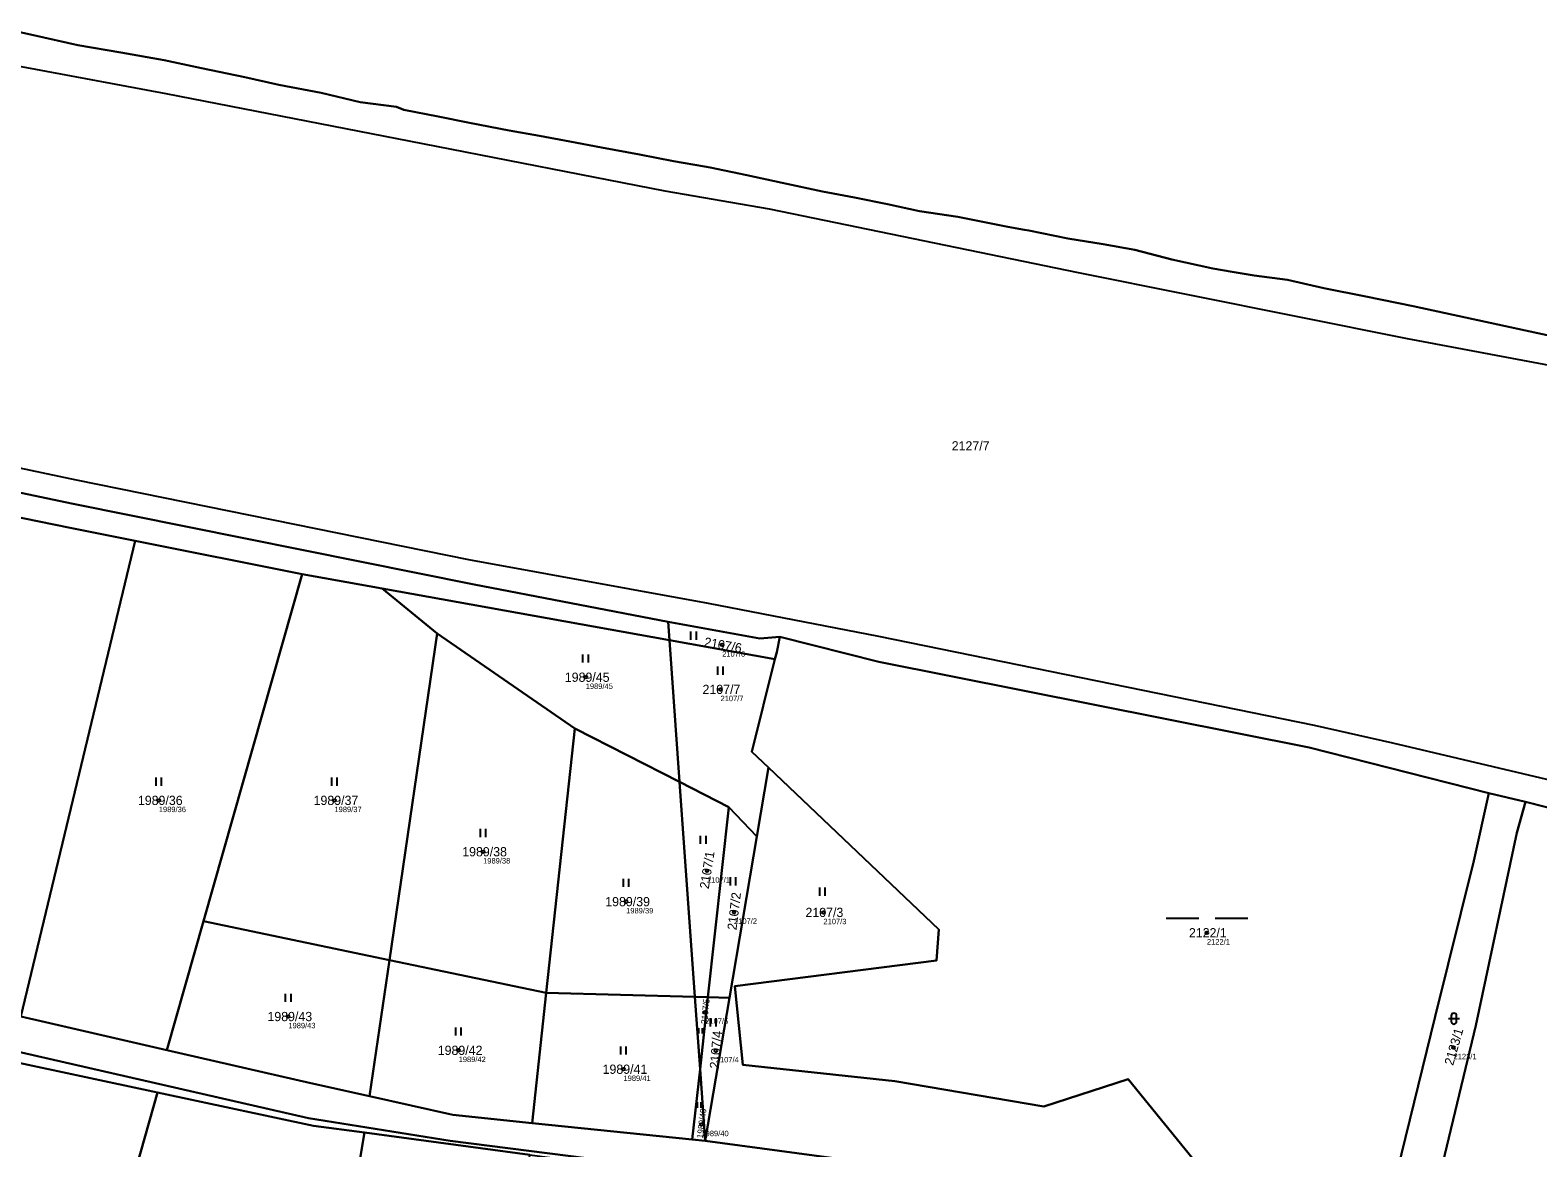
# Model space of a CAD drawing. Extents: x -754731 to -751381, y -1060564 to -1058101.
# Drawn here: x -752528.9 to -752251.9, y -1058345.9 to -1058140.5 of the extents above; entities that cross this region are included whole.
import ezdxf

# ---------------------------------------------------------------- set-up
doc = ezdxf.new("R2010")
doc.units = 0
for name, color, linetype in [('Definiční body', 7, 'Continuous'), ('Hranice parcel', 7, 'Continuous'), ('Parcelní čísla', 7, 'Continuous'), ('Polygon ku', 7, 'Continuous'), ('Polygon parcely', 7, 'Continuous'), ('Vnitřní kresba', 7, 'Continuous'), ('Značky kultur', 7, 'Continuous')]:
    doc.layers.add(name, color=color, linetype=linetype)

msp = doc.modelspace()

# ---------------------------------------------------------------- linework, layer by layer
at = {"layer": 'Definiční body'}
for centre in [(-752401.79, -1058253.49), (-752426.86, -1058259.43), (-752402.09, -1058261.67), (-752505.3, -1058282.06), (-752473.02, -1058282.06), (-752445.71, -1058291.5), (-752404.58, -1058295.02), (-752419.43, -1058300.67), (-752399.61, -1058302.59), (-752383.18, -1058302.65), (-752312.72, -1058306.39), (-752404.9, -1058320.96), (-752481.5, -1058321.78), (-752450.21, -1058327.99), (-752402.96, -1058328.05), (-752267.4, -1058327.47), (-752419.92, -1058331.46), (-752405.59, -1058341.61)]:
    msp.add_circle(centre, 0.25, dxfattribs=at)
at = {"layer": 'Hranice parcel'}
for p, q in [((-752532.51, -1058140.53), (-752528.31, -1058141.44)), ((-752528.31, -1058141.44), (-752520.17, -1058143.3)), ((-752520.17, -1058143.3), (-752512.26, -1058144.65)), ((-752512.26, -1058144.65), (-752504.29, -1058146.03)), ((-752504.29, -1058146.03), (-752497.44, -1058147.53)), ((-752497.44, -1058147.53), (-752489.48, -1058149.17)), ((-752489.48, -1058149.17), (-752483.25, -1058150.59)), ((-752483.25, -1058150.59), (-752475.44, -1058152.04)), ((-752475.44, -1058152.04), (-752468.31, -1058153.75)), ((-752468.31, -1058153.75), (-752461.62, -1058154.62)), ((-752461.62, -1058154.62), (-752460.26, -1058155.15)), ((-752460.26, -1058155.15), (-752453.99, -1058156.41)), ((-752453.99, -1058156.41), (-752448.23, -1058157.55)), ((-752448.23, -1058157.55), (-752440.93, -1058158.99)), ((-752440.93, -1058158.99), (-752435.35, -1058159.97)), ((-752423.95, -1058162.12), (-752416.99, -1058163.39)), ((-752416.99, -1058163.39), (-752410.76, -1058164.61)), ((-752410.76, -1058164.61), (-752405.03, -1058165.6)), ((-752405.03, -1058165.6), (-752404.02, -1058165.78)), ((-752404.02, -1058165.78), (-752397.26, -1058167.17)), ((-752397.26, -1058167.17), (-752390.76, -1058168.58)), ((-752390.76, -1058168.58), (-752383.37, -1058170.16)), ((-752383.37, -1058170.16), (-752377.47, -1058171.3)), ((-752377.47, -1058171.3), (-752371.39, -1058172.49)), ((-752371.39, -1058172.49), (-752365.5, -1058173.79)), ((-752365.5, -1058173.79), (-752358.47, -1058174.85)), ((-752358.47, -1058174.85), (-752352.68, -1058176)), ((-752346.21, -1058177.25), (-752345.43, -1058177.33)), ((-752345.43, -1058177.33), (-752338.27, -1058178.81)), ((-752338.27, -1058178.81), (-752331.77, -1058179.88)), ((-752331.77, -1058179.88), (-752325.97, -1058180.91)), ((-752325.97, -1058180.91), (-752319.15, -1058182.65)), ((-752319.15, -1058182.65), (-752311.64, -1058184.35)), ((-752311.64, -1058184.35), (-752308.1, -1058184.94)), ((-752308.1, -1058184.94), (-752304.04, -1058185.63)), ((-752304.04, -1058185.63), (-752297.9, -1058186.42)), ((-752297.9, -1058186.42), (-752291.22, -1058187.93)), ((-752291.22, -1058187.93), (-752283.55, -1058189.47)), ((-752283.55, -1058189.47), (-752274.85, -1058191.22)), ((-752274.85, -1058191.22), (-752249.63, -1058196.7)), ((-752530.63, -1058321.76), (-752509.63, -1058234.38)), ((-752478.94, -1058240.47), (-752509.63, -1058234.38)), ((-752497.11, -1058304.28), (-752478.94, -1058240.47)), ((-752464.26, -1058243.11), (-752478.94, -1058240.47)), ((-752454.13, -1058251.4), (-752464.26, -1058243.11)), ((-752464.26, -1058243.11), (-752411.44, -1058252.62)), ((-752411.44, -1058252.62), (-752411.68, -1058249.25)), ((-752462.91, -1058311.41), (-752454.13, -1058251.4)), ((-752428.84, -1058268.84), (-752454.13, -1058251.4)), ((-752409.6, -1058278.67), (-752411.44, -1058252.62)), ((-752411.44, -1058252.62), (-752392.09, -1058256.11)), ((-752434.1, -1058317.41), (-752428.84, -1058268.84)), ((-752409.6, -1058278.67), (-752428.84, -1058268.84)), ((-752393.27, -1058276.03), (-752395.42, -1058288.68)), ((-752400.56, -1058283.29), (-752409.6, -1058278.67)), ((-752409.6, -1058278.67), (-752406.8, -1058318.18)), ((-752254.2, -1058282.32), (-752260.94, -1058280.72)), ((-752404.41, -1058318.25), (-752400.56, -1058283.29)), ((-752395.42, -1058288.68), (-752400.56, -1058283.29)), ((-752400.46, -1058318.36), (-752395.42, -1058288.68)), ((-752503.85, -1058327.95), (-752497.11, -1058304.28)), ((-752497.11, -1058304.28), (-752462.91, -1058311.41)), ((-752462.91, -1058311.41), (-752466.57, -1058336.44)), ((-752462.91, -1058311.41), (-752434.1, -1058317.41)), ((-752434.1, -1058317.41), (-752436.69, -1058341.36)), ((-752434.1, -1058317.41), (-752406.8, -1058318.18)), ((-752406.8, -1058318.18), (-752404.41, -1058318.25)), ((-752405.86, -1058331.44), (-752406.8, -1058318.18)), ((-752404.41, -1058318.25), (-752405.86, -1058331.44)), ((-752400.46, -1058318.36), (-752404.93, -1058344.64)), ((-752404.41, -1058318.25), (-752400.46, -1058318.36)), ((-752505.54, -1058335.75), (-752532.75, -1058329.95)), ((-752405.86, -1058331.44), (-752407.29, -1058344.4)), ((-752404.93, -1058344.64), (-752405.86, -1058331.44)), ((-752545.98, -1058478.57), (-752505.54, -1058335.75)), ((-752477.4, -1058402.34), (-752467.48, -1058343.12)), ((-752437.11, -1058347.18), (-752467.48, -1058343.12)), ((-752436.69, -1058341.36), (-752407.29, -1058344.4)), ((-752407.29, -1058344.4), (-752404.93, -1058344.64))]:
    msp.add_line(p, q, dxfattribs=at)
for points in [[(-752435.35, -1058159.97), (-752429.8, -1058160.99), (-752423.95, -1058162.12)], [(-752352.68, -1058176), (-752349.29, -1058176.67), (-752346.21, -1058177.25)], [(-752569.74, -1058217.34), (-752521.06, -1058227.6), (-752447.34, -1058242.42), (-752411.68, -1058249.25)], [(-752509.63, -1058234.38), (-752521.61, -1058232), (-752581.92, -1058219.68)], [(-752411.68, -1058249.25), (-752394.84, -1058252.3), (-752391.2, -1058252)], [(-752391.2, -1058252), (-752391.76, -1058254.8), (-752392.09, -1058256.11)], [(-752260.94, -1058280.72), (-752293.92, -1058272.37), (-752373.01, -1058256.63), (-752391.2, -1058252)], [(-752392.09, -1058256.11), (-752396.33, -1058273.12), (-752393.27, -1058276.03)], [(-752393.27, -1058276.03), (-752361.98, -1058305.77), (-752362.42, -1058311.49), (-752399.45, -1058316.23), (-752397.98, -1058330.67), (-752370.06, -1058333.67), (-752342.67, -1058338.32), (-752327.18, -1058333.29), (-752310.08, -1058354.3), (-752307.37, -1058358.03)], [(-752280.89, -1058362.15), (-752279.68, -1058357.8), (-752277.77, -1058350.24), (-752270.79, -1058321.78), (-752263.67, -1058293.19), (-752260.94, -1058280.72)], [(-752273.1, -1058363.35), (-752270.18, -1058351.95), (-752263.3, -1058323.43), (-752255.75, -1058288.01), (-752254.2, -1058282.32)], [(-752092.37, -1058341.51), (-752097.41, -1058339.27), (-752100.54, -1058337.12), (-752108.27, -1058333.72), (-752122.29, -1058327.32), (-752140.51, -1058319.94), (-752168.66, -1058309), (-752194.31, -1058299.45), (-752217.08, -1058291.75), (-752254.2, -1058282.32)], [(-752265.49, -1058370.15), (-752311.82, -1058362.8), (-752351.91, -1058357.95), (-752405.05, -1058350.56), (-752451.75, -1058344.6), (-752477.78, -1058340.43), (-752575.28, -1058318.18), (-752623.64, -1058307.1), (-752664.66, -1058297.77)], [(-752530.63, -1058321.76), (-752526.15, -1058322.83), (-752503.85, -1058327.95)], [(-752503.85, -1058327.95), (-752477.34, -1058334.03), (-752466.57, -1058336.44)], [(-752467.48, -1058343.12), (-752476.9, -1058341.86), (-752505.54, -1058335.75)], [(-752466.57, -1058336.44), (-752451.3, -1058339.85), (-752436.69, -1058341.36)], [(-752404.93, -1058344.64), (-752351.17, -1058351.83), (-752311.28, -1058357.49), (-752307.37, -1058358.03)]]:
    msp.add_lwpolyline(points, dxfattribs=at)
at = {"layer": 'Polygon ku'}
msp.add_lwpolyline([(-752249.63, -1058196.7), (-752274.85, -1058191.22), (-752283.55, -1058189.47), (-752291.22, -1058187.93), (-752297.9, -1058186.42), (-752304.04, -1058185.63), (-752308.1, -1058184.94), (-752311.64, -1058184.35), (-752319.15, -1058182.65), (-752325.97, -1058180.91), (-752331.77, -1058179.88), (-752338.27, -1058178.81), (-752345.43, -1058177.33), (-752346.21, -1058177.25), (-752349.29, -1058176.67), (-752352.68, -1058176), (-752358.47, -1058174.85), (-752365.5, -1058173.79), (-752371.39, -1058172.49), (-752377.47, -1058171.3), (-752383.37, -1058170.16), (-752390.76, -1058168.58), (-752397.26, -1058167.17), (-752404.02, -1058165.78), (-752405.03, -1058165.6), (-752410.76, -1058164.61), (-752416.99, -1058163.39), (-752423.95, -1058162.12), (-752429.8, -1058160.99), (-752435.35, -1058159.97), (-752440.93, -1058158.99), (-752448.23, -1058157.55), (-752453.99, -1058156.41), (-752460.26, -1058155.15), (-752461.62, -1058154.62), (-752468.31, -1058153.75), (-752475.44, -1058152.04), (-752483.25, -1058150.59), (-752489.48, -1058149.17), (-752497.44, -1058147.53), (-752504.29, -1058146.03), (-752512.26, -1058144.65), (-752520.17, -1058143.3), (-752528.31, -1058141.44), (-752532.51, -1058140.53)], dxfattribs=at)
at = {"layer": 'Polygon parcely'}
for points in [[(-752249.63, -1058196.7), (-752274.85, -1058191.22), (-752283.55, -1058189.47), (-752291.22, -1058187.93), (-752297.9, -1058186.42), (-752304.04, -1058185.63), (-752308.1, -1058184.94), (-752311.64, -1058184.35), (-752319.15, -1058182.65), (-752325.97, -1058180.91), (-752331.77, -1058179.88), (-752338.27, -1058178.81), (-752345.43, -1058177.33), (-752346.21, -1058177.25), (-752349.29, -1058176.67), (-752352.68, -1058176), (-752358.47, -1058174.85), (-752365.5, -1058173.79), (-752371.39, -1058172.49), (-752377.47, -1058171.3), (-752383.37, -1058170.16), (-752390.76, -1058168.58), (-752397.26, -1058167.17), (-752404.02, -1058165.78), (-752405.03, -1058165.6), (-752410.76, -1058164.61), (-752416.99, -1058163.39), (-752423.95, -1058162.12), (-752429.8, -1058160.99), (-752435.35, -1058159.97), (-752440.93, -1058158.99), (-752448.23, -1058157.55), (-752453.99, -1058156.41), (-752460.26, -1058155.15), (-752461.62, -1058154.62), (-752468.31, -1058153.75), (-752475.44, -1058152.04), (-752483.25, -1058150.59), (-752489.48, -1058149.17), (-752497.44, -1058147.53), (-752504.29, -1058146.03), (-752512.26, -1058144.65), (-752520.17, -1058143.3), (-752528.31, -1058141.44), (-752532.51, -1058140.53)], [(-752581.92, -1058219.68), (-752521.61, -1058232), (-752509.63, -1058234.38), (-752478.94, -1058240.47), (-752464.26, -1058243.11), (-752411.44, -1058252.62), (-752411.68, -1058249.25), (-752447.34, -1058242.42), (-752521.06, -1058227.6), (-752569.74, -1058217.34)], [(-752569.74, -1058217.34), (-752521.06, -1058227.6), (-752447.34, -1058242.42), (-752411.68, -1058249.25), (-752394.84, -1058252.3), (-752391.2, -1058252), (-752373.01, -1058256.63), (-752293.92, -1058272.37), (-752260.94, -1058280.72), (-752254.2, -1058282.32), (-752217.08, -1058291.75), (-752194.31, -1058299.45), (-752168.66, -1058309), (-752140.51, -1058319.94), (-752122.29, -1058327.32), (-752108.27, -1058333.72), (-752100.54, -1058337.12), (-752097.41, -1058339.27), (-752092.37, -1058341.51), (-752075.65, -1058349.01), (-752053.43, -1058360.82), (-752049.77, -1058362.46), (-752039.57, -1058365.34), (-752032.37, -1058366.55)], [(-752575.28, -1058318.18), (-752477.78, -1058340.43), (-752451.75, -1058344.6), (-752405.05, -1058350.56)], [(-752351.17, -1058351.83), (-752404.93, -1058344.64), (-752407.29, -1058344.4), (-752436.69, -1058341.36), (-752451.3, -1058339.85), (-752466.57, -1058336.44), (-752477.34, -1058334.03), (-752503.85, -1058327.95), (-752526.15, -1058322.83), (-752530.63, -1058321.76)]]:
    msp.add_lwpolyline(points, dxfattribs=at)
for points in [[(-752521.61, -1058232), (-752581.92, -1058219.68), (-752594.59, -1058300.24), (-752557.19, -1058307.65), (-752530.63, -1058321.76), (-752509.63, -1058234.38)], [(-752497.11, -1058304.28), (-752478.94, -1058240.47), (-752509.63, -1058234.38), (-752530.63, -1058321.76), (-752526.15, -1058322.83), (-752503.85, -1058327.95)], [(-752497.11, -1058304.28), (-752462.91, -1058311.41), (-752454.13, -1058251.4), (-752464.26, -1058243.11), (-752478.94, -1058240.47)], [(-752409.6, -1058278.67), (-752411.44, -1058252.62), (-752464.26, -1058243.11), (-752454.13, -1058251.4), (-752428.84, -1058268.84)], [(-752411.44, -1058252.62), (-752392.09, -1058256.11), (-752391.76, -1058254.8), (-752391.2, -1058252), (-752394.84, -1058252.3), (-752411.68, -1058249.25)], [(-752434.1, -1058317.41), (-752428.84, -1058268.84), (-752454.13, -1058251.4), (-752462.91, -1058311.41)], [(-752263.67, -1058293.19), (-752260.94, -1058280.72), (-752293.92, -1058272.37), (-752373.01, -1058256.63), (-752391.2, -1058252), (-752391.76, -1058254.8), (-752392.09, -1058256.11), (-752396.33, -1058273.12), (-752393.27, -1058276.03), (-752361.98, -1058305.77), (-752362.42, -1058311.49), (-752399.45, -1058316.23), (-752397.98, -1058330.67), (-752370.06, -1058333.67), (-752342.67, -1058338.32), (-752327.18, -1058333.29), (-752310.08, -1058354.3), (-752307.37, -1058358.03), (-752280.89, -1058362.15), (-752279.68, -1058357.8), (-752277.77, -1058350.24), (-752270.79, -1058321.78)], [(-752400.56, -1058283.29), (-752395.42, -1058288.68), (-752393.27, -1058276.03), (-752396.33, -1058273.12), (-752392.09, -1058256.11), (-752411.44, -1058252.62), (-752409.6, -1058278.67)], [(-752406.8, -1058318.18), (-752409.6, -1058278.67), (-752428.84, -1058268.84), (-752434.1, -1058317.41)], [(-752351.17, -1058351.83), (-752311.28, -1058357.49), (-752307.37, -1058358.03), (-752310.08, -1058354.3), (-752327.18, -1058333.29), (-752342.67, -1058338.32), (-752370.06, -1058333.67), (-752397.98, -1058330.67), (-752399.45, -1058316.23), (-752362.42, -1058311.49), (-752361.98, -1058305.77), (-752393.27, -1058276.03), (-752395.42, -1058288.68), (-752400.46, -1058318.36), (-752404.93, -1058344.64)], [(-752406.8, -1058318.18), (-752404.41, -1058318.25), (-752400.56, -1058283.29), (-752409.6, -1058278.67)], [(-752263.3, -1058323.43), (-752255.75, -1058288.01), (-752254.2, -1058282.32), (-752260.94, -1058280.72), (-752263.67, -1058293.19), (-752270.79, -1058321.78), (-752277.77, -1058350.24), (-752279.68, -1058357.8), (-752280.89, -1058362.15), (-752273.1, -1058363.35), (-752270.18, -1058351.95)], [(-752194.31, -1058299.45), (-752217.08, -1058291.75), (-752254.2, -1058282.32), (-752255.75, -1058288.01), (-752263.3, -1058323.43), (-752270.18, -1058351.95), (-752273.1, -1058363.35), (-752263.61, -1058364.93), (-752212.63, -1058372.09), (-752199.56, -1058374.26), (-752184.66, -1058375.65), (-752177.74, -1058375.99), (-752170.69, -1058375.53), (-752151.12, -1058372.07), (-752120.02, -1058366.23), (-752114.19, -1058359.12), (-752092.37, -1058341.51), (-752097.41, -1058339.27), (-752100.54, -1058337.12), (-752108.27, -1058333.72), (-752122.29, -1058327.32), (-752140.51, -1058319.94), (-752168.66, -1058309)], [(-752395.42, -1058288.68), (-752400.56, -1058283.29), (-752404.41, -1058318.25), (-752400.46, -1058318.36)], [(-752665.34, -1058300.9), (-752665.48, -1058301.64), (-752625.57, -1058310.15), (-752532.75, -1058329.95), (-752505.54, -1058335.75), (-752476.9, -1058341.86), (-752467.48, -1058343.12), (-752437.11, -1058347.18), (-752408.37, -1058351.03), (-752374.84, -1058355.46), (-752328.51, -1058361.59), (-752313.99, -1058363.51), (-752312.27, -1058363.75), (-752265.49, -1058370.15), (-752311.82, -1058362.8), (-752351.91, -1058357.95), (-752405.05, -1058350.56), (-752451.75, -1058344.6), (-752477.78, -1058340.43), (-752575.28, -1058318.18), (-752623.64, -1058307.1), (-752664.66, -1058297.77)], [(-752503.85, -1058327.95), (-752477.34, -1058334.03), (-752466.57, -1058336.44), (-752462.91, -1058311.41), (-752497.11, -1058304.28)], [(-752451.3, -1058339.85), (-752436.69, -1058341.36), (-752434.1, -1058317.41), (-752462.91, -1058311.41), (-752466.57, -1058336.44)], [(-752405.86, -1058331.44), (-752406.8, -1058318.18), (-752434.1, -1058317.41), (-752436.69, -1058341.36), (-752407.29, -1058344.4)], [(-752406.8, -1058318.18), (-752405.86, -1058331.44), (-752404.41, -1058318.25)], [(-752404.41, -1058318.25), (-752405.86, -1058331.44), (-752404.93, -1058344.64), (-752400.46, -1058318.36)], [(-752545.98, -1058478.57), (-752505.54, -1058335.75), (-752532.75, -1058329.95), (-752564.42, -1058470.44)], [(-752404.93, -1058344.64), (-752405.86, -1058331.44), (-752407.29, -1058344.4)], [(-752513.41, -1058486.11), (-752497.08, -1058400.19), (-752477.4, -1058402.34), (-752467.48, -1058343.12), (-752476.9, -1058341.86), (-752505.54, -1058335.75), (-752545.98, -1058478.57), (-752535.72, -1058485.14)], [(-752478.89, -1058412.44), (-752444.98, -1058414.43), (-752437.11, -1058347.18), (-752467.48, -1058343.12), (-752477.4, -1058402.34)]]:
    msp.add_lwpolyline(points, close=True, dxfattribs=at)
at = {"layer": 'Vnitřní kresba'}
for p, q in [((-752539.65, -1058145.51), (-752503.98, -1058152.14)), ((-752503.98, -1058152.14), (-752456.84, -1058161.33)), ((-752456.84, -1058161.33), (-752412.3, -1058170.06)), ((-752412.3, -1058170.06), (-752393.13, -1058173.39)), ((-752393.13, -1058173.39), (-752336.39, -1058185.08)), ((-752336.39, -1058185.08), (-752275.9, -1058197.19)), ((-752275.9, -1058197.19), (-752232.23, -1058205.39)), ((-752520.45, -1058223.25), (-752568.14, -1058213.09)), ((-752448.35, -1058237.88), (-752520.45, -1058223.25)), ((-752404.3, -1058245.91), (-752448.35, -1058237.88)), ((-752372.99, -1058251.97), (-752404.3, -1058245.91)), ((-752292.97, -1058268.29), (-752372.99, -1058251.97)), ((-752278.54, -1058271.56), (-752292.97, -1058268.29)), ((-752248.2, -1058278.71), (-752278.54, -1058271.56))]:
    msp.add_line(p, q, dxfattribs=at)
at = {"layer": 'Značky kultur'}
for p, q in [((-752407.52, -1058252.54), (-752407.52, -1058251.04)), ((-752406.52, -1058252.54), (-752406.52, -1058251.04)), ((-752427.37, -1058256.73), (-752427.37, -1058255.23)), ((-752426.37, -1058256.73), (-752426.37, -1058255.23)), ((-752402.6, -1058258.97), (-752402.6, -1058257.47)), ((-752401.6, -1058258.97), (-752401.6, -1058257.47)), ((-752505.81, -1058279.36), (-752505.81, -1058277.86)), ((-752504.81, -1058279.36), (-752504.81, -1058277.86)), ((-752473.53, -1058279.36), (-752473.53, -1058277.86)), ((-752472.53, -1058279.36), (-752472.53, -1058277.86)), ((-752446.22, -1058288.8), (-752446.22, -1058287.3)), ((-752445.22, -1058288.8), (-752445.22, -1058287.3)), ((-752405.74, -1058290.05), (-752405.74, -1058288.55)), ((-752404.74, -1058290.05), (-752404.74, -1058288.55)), ((-752419.94, -1058297.97), (-752419.94, -1058296.47)), ((-752418.94, -1058297.97), (-752418.94, -1058296.47)), ((-752400.27, -1058297.69), (-752400.27, -1058296.19)), ((-752399.27, -1058297.69), (-752399.27, -1058296.19)), ((-752383.86, -1058299.59), (-752383.86, -1058298.09)), ((-752382.86, -1058299.59), (-752382.86, -1058298.09)), ((-752320.21, -1058303.69), (-752314.21, -1058303.69)), ((-752311.21, -1058303.69), (-752305.21, -1058303.69)), ((-752482.01, -1058319.08), (-752482.01, -1058317.58)), ((-752481.01, -1058319.08), (-752481.01, -1058317.58)), ((-752450.72, -1058325.29), (-752450.72, -1058323.79)), ((-752449.72, -1058325.29), (-752449.72, -1058323.79)), ((-752406.08, -1058324.91), (-752406.08, -1058323.91)), ((-752405.41, -1058324.91), (-752405.41, -1058323.91)), ((-752403.91, -1058323.61), (-752403.91, -1058322.11)), ((-752402.91, -1058323.61), (-752402.91, -1058322.11)), ((-752268.34, -1058322.16), (-752266.34, -1058322.16)), ((-752267.84, -1058321.66), (-752267.84, -1058322.66)), ((-752266.84, -1058322.66), (-752266.84, -1058321.66)), ((-752420.43, -1058328.76), (-752420.43, -1058327.26)), ((-752419.43, -1058328.76), (-752419.43, -1058327.26)), ((-752406.3, -1058338.54), (-752406.3, -1058337.53)), ((-752405.63, -1058338.54), (-752405.63, -1058337.53))]:
    msp.add_line(p, q, dxfattribs=at)
for centre, start, end in [((-752267.34, -1058321.66), 0, 180), ((-752267.34, -1058322.66), 180, 359.9879)]:
    msp.add_arc(centre, 0.5, start, end, dxfattribs=at)

# ---------------------------------------------------------------- texts
at = {"layer": 'Definiční body'}
for s, p in [('2107/6', (-752401.79, -1058255.65)), ('1989/45', (-752426.86, -1058261.59)), ('2107/7', (-752402.09, -1058263.83)), ('1989/36', (-752505.3, -1058284.22)), ('1989/37', (-752473.02, -1058284.22)), ('1989/38', (-752445.71, -1058293.66)), ('2107/1', (-752404.58, -1058297.18)), ('1989/39', (-752419.43, -1058302.83)), ('2107/2', (-752399.61, -1058304.75)), ('2107/3', (-752383.18, -1058304.81)), ('2122/1', (-752312.72, -1058308.55)), ('1989/43', (-752481.5, -1058323.94)), ('2107/5', (-752404.9, -1058323.12)), ('1989/42', (-752450.21, -1058330.15)), ('2107/4', (-752402.96, -1058330.21)), ('2123/1', (-752267.4, -1058329.63)), ('1989/41', (-752419.92, -1058333.62)), ('1989/40', (-752405.59, -1058343.77))]:
    msp.add_text(s, height=1, dxfattribs=at).set_placement(p)
at = {"layer": 'Parcelní čísla'}
for s, p in [('2127/7', (-752359.61, -1058217.77)), ('1989/45', (-752430.7, -1058260.28)), ('2107/7', (-752405.4, -1058262.52)), ('1989/36', (-752509.14, -1058282.91)), ('1989/37', (-752476.86, -1058282.91)), ('1989/38', (-752449.55, -1058292.35)), ('1989/39', (-752423.27, -1058301.52)), ('2107/3', (-752386.48, -1058303.5)), ('2122/1', (-752316.03, -1058307.24)), ('1989/43', (-752485.34, -1058322.63)), ('1989/42', (-752454.05, -1058328.84)), ('1989/41', (-752423.76, -1058332.31))]:
    msp.add_text(s, height=1.7, dxfattribs=at).set_placement(p)
for s, height, rotation, p in [('2107/6', 1.7, 350, (-752405.19, -1058253.75)), ('2107/1', 1.7, 81, (-752404.26, -1058298.42)), ('2107/2', 1.7, 83, (-752399.17, -1058305.97)), ('2107/5', 1.14, 84, (-752404.56, -1058323.22)), ('2123/1', 1.7, 74, (-752267.49, -1058330.88)), ('2107/4', 1.7, 85, (-752402.4, -1058331.42)), ('1989/40', 1.14, 83, (-752405.34, -1058344.23))]:
    msp.add_text(s, height=height, rotation=rotation, dxfattribs=at).set_placement(p)

doc.saveas('drawing.dxf')
